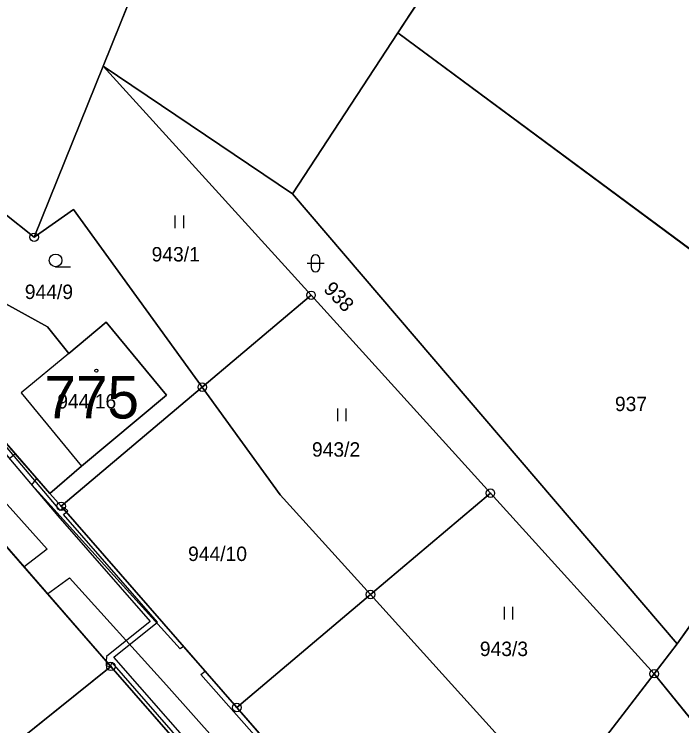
# Model space of a CAD drawing. Extents: x -689422 to -685210, y -987725 to -982160.
# Drawn here: x -687623.9 to -687545.1, y -985421.5 to -985337.6 of the extents above; entities that cross this region are included whole.
import ezdxf

# ---------------------------------------------------------------- set-up
doc = ezdxf.new("R2010")
doc.units = 0
for name, color, linetype in [('KN_Budovy', 7, 'Continuous'), ('KN_Budovy_cisla_domovni', 7, 'Continuous'), ('KN_Hranice_parcel', 7, 'Continuous'), ('KN_Hranice_parcel_vnitrni_kresba', 7, 'Continuous'), ('KN_Parcelni cisla', 7, 'Continuous'), ('KN_Polygon parcely', 7, 'Continuous'), ('KN_POZEMKY_ORNA PUDA', 7, 'Continuous'), ('KN_POZEMKY_OSTATNI PLOCHA', 7, 'Continuous'), ('KN_POZEMKY_TTP', 7, 'Continuous'), ('KN_POZEMKY_ZAHRADA', 7, 'Continuous'), ('KN_POZEMKY_ZASTAVENA PLOCHA', 7, 'Continuous'), ('KN_VYUZITI_17_ostatni plocha_ostatni komunikace', 7, 'Continuous'), ('KN_VYUZITI_20_ostatni plocha_sportoviste', 7, 'Continuous'), ('KN_VYUZITI_27_ostatni plocha_neplodna puda', 7, 'Continuous'), ('KN_Věcná břemena k části', 7, 'Continuous'), ('KN_Značky bodu BP', 7, 'Continuous'), ('KN_Značky budov', 7, 'Continuous'), ('KN_Značky kultur', 7, 'Continuous')]:
    doc.layers.add(name, color=color, linetype=linetype)

msp = doc.modelspace()

# ---------------------------------------------------------------- linework, layer by layer
at = {"layer": 'KN_Budovy'}
msp.add_lwpolyline([(-687617.45, -985377.6), (-687623.07, -985382.27), (-687615.94, -985390.89), (-687605.93, -985382.52), (-687613.03, -985373.92)], close=True, dxfattribs=at)
at = {"layer": 'KN_Hranice_parcel'}
for p, q in [((-687534.99, -985273.19), (-687578.62, -985339.81)), ((-687605.01, -985322.93), (-687613.39, -985343.71)), ((-687578.62, -985339.81), (-687591.05, -985358.8)), ((-687524.28, -985380.04), (-687578.62, -985339.81)), ((-687613.39, -985343.71), (-687621.53, -985363.91)), ((-687591.05, -985358.8), (-687613.39, -985343.71)), ((-687588.87, -985370.75), (-687613.39, -985343.71)), ((-687591.05, -985358.8), (-687545.68, -985411.86)), ((-687621.53, -985363.91), (-687625.2, -985360.97)), ((-687601.7, -985381.58), (-687588.87, -985370.75)), ((-687567.71, -985394.08), (-687588.87, -985370.75)), ((-687619.69, -985394.11), (-687637.33, -985373.89)), ((-687618.35, -985395.64), (-687601.7, -985381.58)), ((-687619.69, -985394.11), (-687618.35, -985395.64)), ((-687581.86, -985406.04), (-687567.71, -985394.08)), ((-687548.39, -985415.38), (-687567.71, -985394.08)), ((-687618.35, -985395.64), (-687597.63, -985419.37)), ((-687545.68, -985411.86), (-687538.12, -985401.16)), ((-687597.63, -985419.37), (-687581.86, -985406.04)), ((-687560.89, -985429.24), (-687581.86, -985406.04)), ((-687548.39, -985415.38), (-687545.68, -985411.86)), ((-687636.41, -985433.71), (-687612.48, -985414.52)), ((-687612.48, -985414.52), (-687592.94, -985436.9)), ((-687554.03, -985422.72), (-687548.39, -985415.38)), ((-687548.39, -985415.38), (-687526.52, -985442.41)), ((-687597.63, -985419.37), (-687576.26, -985443.85))]:
    msp.add_line(p, q, dxfattribs=at)
for points in [[(-687601.7, -985381.58), (-687616.88, -985360.62), (-687621.53, -985363.91)], [(-687637.33, -985373.89), (-687629.29, -985366.8), (-687624.88, -985371.77), (-687619.97, -985374.47), (-687617.45, -985377.6), (-687613.03, -985373.92), (-687605.93, -985382.52), (-687615.94, -985390.89), (-687619.69, -985394.11)], [(-687581.86, -985406.04), (-687592.5, -985394.27), (-687601.7, -985381.58)], [(-687656.35, -985395.74), (-687642.75, -985385.01), (-687637.78, -985385.54), (-687612.48, -985414.52)]]:
    msp.add_lwpolyline(points, dxfattribs=at)
at = {"layer": 'KN_Hranice_parcel_vnitrni_kresba'}
msp.add_lwpolyline([(-687617.45, -985377.6), (-687623.07, -985382.27), (-687615.94, -985390.89)], dxfattribs=at)
at = {"layer": 'KN_Polygon parcely'}
for points in [[(-687613.39, -985343.71), (-687591.05, -985358.8), (-687578.62, -985339.81), (-687534.99, -985273.19), (-687533.67, -985270.95), (-687565.55, -985252.06), (-687566.32, -985253.35), (-687569.15, -985258.08), (-687583.77, -985283.37), (-687598.98, -985311.08), (-687602.4, -985317.8), (-687605.01, -985322.93)], [(-687534.99, -985273.19), (-687578.62, -985339.81), (-687524.28, -985380.04), (-687510.57, -985362.02), (-687527.98, -985349.44), (-687520.46, -985338.98), (-687530.58, -985331.71), (-687521.68, -985319.23), (-687518.01, -985321.84), (-687499.83, -985297.57), (-687507.23, -985292.59)], [(-687605.01, -985322.93), (-687626.18, -985311.04), (-687631.64, -985304.86), (-687642.05, -985297.8), (-687645.42, -985295.51), (-687653.06, -985312.83), (-687661.14, -985332.24), (-687625.2, -985360.97), (-687621.53, -985363.91), (-687613.39, -985343.71)], [(-687524.28, -985380.04), (-687578.62, -985339.81), (-687591.05, -985358.8), (-687545.68, -985411.86), (-687538.12, -985401.16), (-687526.29, -985384.59)], [(-687613.39, -985343.71), (-687621.53, -985363.91), (-687616.88, -985360.62), (-687601.7, -985381.58), (-687588.87, -985370.75)], [(-687591.05, -985358.8), (-687613.39, -985343.71), (-687588.87, -985370.75), (-687567.71, -985394.08), (-687548.39, -985415.38), (-687545.68, -985411.86)], [(-687617.45, -985377.6), (-687613.03, -985373.92), (-687605.93, -985382.52), (-687615.94, -985390.89), (-687619.69, -985394.11), (-687618.35, -985395.64), (-687601.7, -985381.58), (-687616.88, -985360.62), (-687621.53, -985363.91), (-687625.2, -985360.97), (-687639.06, -985371.91), (-687637.33, -985373.89), (-687629.29, -985366.8), (-687624.88, -985371.77), (-687619.97, -985374.47)], [(-687619.69, -985394.11), (-687615.94, -985390.89), (-687605.93, -985382.52), (-687613.03, -985373.92), (-687617.45, -985377.6), (-687619.97, -985374.47), (-687624.88, -985371.77), (-687629.29, -985366.8), (-687637.33, -985373.89)], [(-687567.71, -985394.08), (-687588.87, -985370.75), (-687601.7, -985381.58), (-687592.5, -985394.27), (-687581.86, -985406.04)], [(-687619.69, -985394.11), (-687637.33, -985373.89), (-687639.06, -985371.91), (-687660.18, -985388.57), (-687656.35, -985395.74), (-687642.75, -985385.01), (-687637.78, -985385.54), (-687612.48, -985414.52), (-687592.94, -985436.9), (-687569.24, -985464.04), (-687551.76, -985484.06), (-687548.76, -985475.35), (-687576.26, -985443.85), (-687597.63, -985419.37), (-687618.35, -985395.64)], [(-687592.5, -985394.27), (-687601.7, -985381.58), (-687618.35, -985395.64), (-687597.63, -985419.37), (-687581.86, -985406.04)], [(-687612.48, -985414.52), (-687637.78, -985385.54), (-687642.75, -985385.01), (-687656.35, -985395.74), (-687638.15, -985429.81), (-687636.41, -985433.71)], [(-687554.03, -985422.72), (-687548.39, -985415.38), (-687567.71, -985394.08), (-687581.86, -985406.04), (-687560.89, -985429.24)], [(-687526.52, -985442.41), (-687510.65, -985420.42), (-687538.12, -985401.16), (-687545.68, -985411.86), (-687548.39, -985415.38)], [(-687560.89, -985429.24), (-687581.86, -985406.04), (-687597.63, -985419.37), (-687576.26, -985443.85)], [(-687592.94, -985436.9), (-687612.48, -985414.52), (-687636.41, -985433.71), (-687619.67, -985471.21), (-687608.61, -985457.01)], [(-687531.79, -985450.21), (-687526.52, -985442.41), (-687548.39, -985415.38), (-687554.03, -985422.72)]]:
    msp.add_lwpolyline(points, close=True, dxfattribs=at)
at = {"layer": 'KN_POZEMKY_ORNA PUDA'}
for p, q in [((-687618.35, -985395.64), (-687601.7, -985381.58)), ((-687601.7, -985381.58), (-687592.5, -985394.27)), ((-687637.78, -985385.54), (-687612.48, -985414.52)), ((-687592.5, -985394.27), (-687581.86, -985406.04)), ((-687597.63, -985419.37), (-687618.35, -985395.64)), ((-687581.86, -985406.04), (-687597.63, -985419.37)), ((-687597.63, -985419.37), (-687581.86, -985406.04)), ((-687581.86, -985406.04), (-687560.89, -985429.24)), ((-687612.48, -985414.52), (-687636.41, -985433.71)), ((-687636.41, -985433.71), (-687612.48, -985414.52)), ((-687612.48, -985414.52), (-687592.94, -985436.9)), ((-687576.26, -985443.85), (-687597.63, -985419.37))]:
    msp.add_line(p, q, dxfattribs=at)
at = {"layer": 'KN_POZEMKY_OSTATNI PLOCHA'}
for p, q in [((-687534.99, -985273.19), (-687578.62, -985339.81)), ((-687578.62, -985339.81), (-687534.99, -985273.19)), ((-687613.39, -985343.71), (-687605.01, -985322.93)), ((-687591.05, -985358.8), (-687578.62, -985339.81)), ((-687578.62, -985339.81), (-687591.05, -985358.8)), ((-687578.62, -985339.81), (-687524.28, -985380.04)), ((-687524.28, -985380.04), (-687578.62, -985339.81)), ((-687588.87, -985370.75), (-687613.39, -985343.71)), ((-687613.39, -985343.71), (-687591.05, -985358.8)), ((-687591.05, -985358.8), (-687613.39, -985343.71)), ((-687545.68, -985411.86), (-687591.05, -985358.8)), ((-687591.05, -985358.8), (-687545.68, -985411.86)), ((-687567.71, -985394.08), (-687588.87, -985370.75)), ((-687637.33, -985373.89), (-687619.69, -985394.11)), ((-687612.48, -985414.52), (-687637.78, -985385.54)), ((-687619.69, -985394.11), (-687618.35, -985395.64)), ((-687548.39, -985415.38), (-687567.71, -985394.08)), ((-687618.35, -985395.64), (-687597.63, -985419.37)), ((-687538.12, -985401.16), (-687545.68, -985411.86)), ((-687545.68, -985411.86), (-687548.39, -985415.38)), ((-687592.94, -985436.9), (-687612.48, -985414.52)), ((-687597.63, -985419.37), (-687576.26, -985443.85))]:
    msp.add_line(p, q, dxfattribs=at)
at = {"layer": 'KN_POZEMKY_TTP'}
for p, q in [((-687605.01, -985322.93), (-687613.39, -985343.71)), ((-687613.39, -985343.71), (-687621.53, -985363.91)), ((-687621.53, -985363.91), (-687613.39, -985343.71)), ((-687613.39, -985343.71), (-687588.87, -985370.75)), ((-687616.88, -985360.62), (-687621.53, -985363.91)), ((-687601.7, -985381.58), (-687616.88, -985360.62)), ((-687621.53, -985363.91), (-687625.2, -985360.97)), ((-687588.87, -985370.75), (-687601.7, -985381.58)), ((-687601.7, -985381.58), (-687588.87, -985370.75)), ((-687588.87, -985370.75), (-687567.71, -985394.08)), ((-687592.5, -985394.27), (-687601.7, -985381.58)), ((-687581.86, -985406.04), (-687592.5, -985394.27)), ((-687567.71, -985394.08), (-687581.86, -985406.04)), ((-687581.86, -985406.04), (-687567.71, -985394.08)), ((-687567.71, -985394.08), (-687548.39, -985415.38)), ((-687545.68, -985411.86), (-687538.12, -985401.16)), ((-687560.89, -985429.24), (-687581.86, -985406.04)), ((-687548.39, -985415.38), (-687545.68, -985411.86)), ((-687554.03, -985422.72), (-687548.39, -985415.38)), ((-687548.39, -985415.38), (-687554.03, -985422.72)), ((-687526.52, -985442.41), (-687548.39, -985415.38)), ((-687548.39, -985415.38), (-687526.52, -985442.41))]:
    msp.add_line(p, q, dxfattribs=at)
at = {"layer": 'KN_POZEMKY_ZAHRADA'}
for p, q in [((-687621.53, -985363.91), (-687616.88, -985360.62)), ((-687616.88, -985360.62), (-687601.7, -985381.58)), ((-687625.2, -985360.97), (-687621.53, -985363.91)), ((-687619.97, -985374.47), (-687624.88, -985371.77)), ((-687613.03, -985373.92), (-687617.45, -985377.6)), ((-687605.93, -985382.52), (-687613.03, -985373.92)), ((-687617.45, -985377.6), (-687619.97, -985374.47)), ((-687601.7, -985381.58), (-687618.35, -985395.64)), ((-687615.94, -985390.89), (-687605.93, -985382.52)), ((-687619.69, -985394.11), (-687615.94, -985390.89)), ((-687618.35, -985395.64), (-687619.69, -985394.11))]:
    msp.add_line(p, q, dxfattribs=at)
at = {"layer": 'KN_POZEMKY_ZASTAVENA PLOCHA'}
for p, q in [((-687624.88, -985371.77), (-687619.97, -985374.47)), ((-687619.69, -985394.11), (-687637.33, -985373.89)), ((-687617.45, -985377.6), (-687613.03, -985373.92)), ((-687613.03, -985373.92), (-687605.93, -985382.52)), ((-687619.97, -985374.47), (-687617.45, -985377.6)), ((-687605.93, -985382.52), (-687615.94, -985390.89)), ((-687615.94, -985390.89), (-687619.69, -985394.11))]:
    msp.add_line(p, q, dxfattribs=at)
at = {"layer": 'KN_VYUZITI_17_ostatni plocha_ostatni komunikace'}
for p, q in [((-687637.33, -985373.89), (-687619.69, -985394.11)), ((-687612.48, -985414.52), (-687637.78, -985385.54)), ((-687619.69, -985394.11), (-687618.35, -985395.64)), ((-687618.35, -985395.64), (-687597.63, -985419.37)), ((-687592.94, -985436.9), (-687612.48, -985414.52)), ((-687597.63, -985419.37), (-687576.26, -985443.85))]:
    msp.add_line(p, q, dxfattribs=at)
at = {"layer": 'KN_VYUZITI_20_ostatni plocha_sportoviste'}
for p, q in [((-687534.99, -985273.19), (-687578.62, -985339.81)), ((-687578.62, -985339.81), (-687534.99, -985273.19)), ((-687613.39, -985343.71), (-687605.01, -985322.93)), ((-687591.05, -985358.8), (-687578.62, -985339.81)), ((-687578.62, -985339.81), (-687591.05, -985358.8)), ((-687578.62, -985339.81), (-687524.28, -985380.04)), ((-687524.28, -985380.04), (-687578.62, -985339.81)), ((-687591.05, -985358.8), (-687613.39, -985343.71)), ((-687545.68, -985411.86), (-687591.05, -985358.8)), ((-687538.12, -985401.16), (-687545.68, -985411.86))]:
    msp.add_line(p, q, dxfattribs=at)
at = {"layer": 'KN_VYUZITI_27_ostatni plocha_neplodna puda'}
for p, q in [((-687588.87, -985370.75), (-687613.39, -985343.71)), ((-687613.39, -985343.71), (-687591.05, -985358.8)), ((-687591.05, -985358.8), (-687545.68, -985411.86)), ((-687567.71, -985394.08), (-687588.87, -985370.75)), ((-687548.39, -985415.38), (-687567.71, -985394.08)), ((-687545.68, -985411.86), (-687548.39, -985415.38))]:
    msp.add_line(p, q, dxfattribs=at)
at = {"layer": 'KN_Věcná břemena k části'}
for points in [[(-687583.28, -985436.51), (-687601.89, -985415.48), (-687601.36, -985415.09), (-687603.91, -985412.18), (-687604.31, -985412.43), (-687621.82, -985393.1), (-687621.2, -985392.37), (-687623.77, -985389.43), (-687624.42, -985390.01), (-687639.46, -985372.23), (-687643.69, -985375.56), (-687638.22, -985381.63), (-687637.4, -985380.89), (-687625.39, -985394.67), (-687620.01, -985400.69), (-687622.72, -985402.79), (-687619.95, -985405.96), (-687617.35, -985404.07), (-687605.92, -985416.75), (-687594.13, -985429.99)], [(-687629.52, -985384.05), (-687618.73, -985396.77), (-687607.84, -985409.23), (-687613.01, -985413.34), (-687613.02, -985413.9), (-687612.48, -985414.52), (-687612.37, -985414.07), (-687600.05, -985428.16)], [(-687599.59, -985427.76), (-687612.15, -985413.42), (-687606.98, -985409.31), (-687618.08, -985396.61), (-687617.75, -985396.33), (-687618.14, -985395.88), (-687618.47, -985396.15), (-687629.06, -985383.65)]]:
    msp.add_lwpolyline(points, dxfattribs=at)
for points in [[(-687618.14, -985395.88), (-687617.75, -985396.33), (-687617.57, -985396.18), (-687618.01, -985395.76)], [(-687612.48, -985414.52), (-687613.02, -985413.9), (-687613.03, -985414.44)]]:
    msp.add_lwpolyline(points, close=True, dxfattribs=at)
at = {"layer": 'KN_Značky bodu BP'}
for centre, radius in [((-687621.53, -985363.91), 0.5), ((-687621.53, -985363.91), 0.0303), ((-687588.87, -985370.75), 0.5), ((-687588.87, -985370.75), 0.0303), ((-687601.7, -985381.58), 0.5), ((-687601.7, -985381.58), 0.0303), ((-687567.71, -985394.08), 0.5), ((-687567.71, -985394.08), 0.0303), ((-687618.35, -985395.64), 0.5), ((-687618.35, -985395.64), 0.0303), ((-687581.86, -985406.04), 0.5), ((-687581.86, -985406.04), 0.0303), ((-687612.48, -985414.52), 0.5), ((-687612.48, -985414.52), 0.0303), ((-687548.39, -985415.38), 0.5), ((-687548.39, -985415.38), 0.0303), ((-687597.63, -985419.37), 0.5), ((-687597.63, -985419.37), 0.0303)]:
    msp.add_circle(centre, radius, dxfattribs=at)
at = {"layer": 'KN_Značky budov'}
msp.add_circle((-687614.197, -985379.639), 0.175, dxfattribs=at)
at = {"layer": 'KN_Značky kultur'}
for p, q in [((-687604.891, -985362.82), (-687604.891, -985361.32)), ((-687603.89, -985362.82), (-687603.89, -985361.32)), ((-687588.841, -985366.471), (-687588.841, -985367.472)), ((-687587.839, -985367.472), (-687587.839, -985366.471)), ((-687619.013, -985367.39), (-687617.263, -985367.39)), ((-687589.341, -985366.971), (-687587.339, -985366.971)), ((-687585.721, -985385.59), (-687585.721, -985384.09)), ((-687584.72, -985385.59), (-687584.72, -985384.09)), ((-687566.051, -985408.98), (-687566.051, -985407.48)), ((-687565.05, -985408.98), (-687565.05, -985407.48))]:
    msp.add_line(p, q, dxfattribs=at)
msp.add_circle((-687619.013, -985366.64), 0.75, dxfattribs=at)
for centre, start, end in [((-687588.34, -985366.471), 0, 180), ((-687588.34, -985367.471), 180, 359.98789)]:
    msp.add_arc(centre, 0.5, start, end, dxfattribs=at)

# ---------------------------------------------------------------- texts
at = {"layer": 'KN_Budovy_cisla_domovni'}
msp.add_text('775', height=5, dxfattribs=at).set_placement((-687620.317, -985385.279))
at = {"layer": 'KN_Parcelni cisla'}
for s, p in [('943/1', (-687607.678, -985366.76)), ('944/9', (-687622.638, -985371.19)), ('944/16', (-687618.807, -985384.1)), ('937', (-687553.02, -985384.41)), ('943/2', (-687588.758, -985389.78)), ('944/10', (-687603.377, -985402.09)), ('943/3', (-687568.958, -985413.3))]:
    msp.add_text(s, height=1.7, dxfattribs=at).set_placement(p)
msp.add_text('938', height=1.7, rotation=314, dxfattribs=at).set_placement((-687587.501, -985370.13))

doc.saveas('drawing.dxf')
